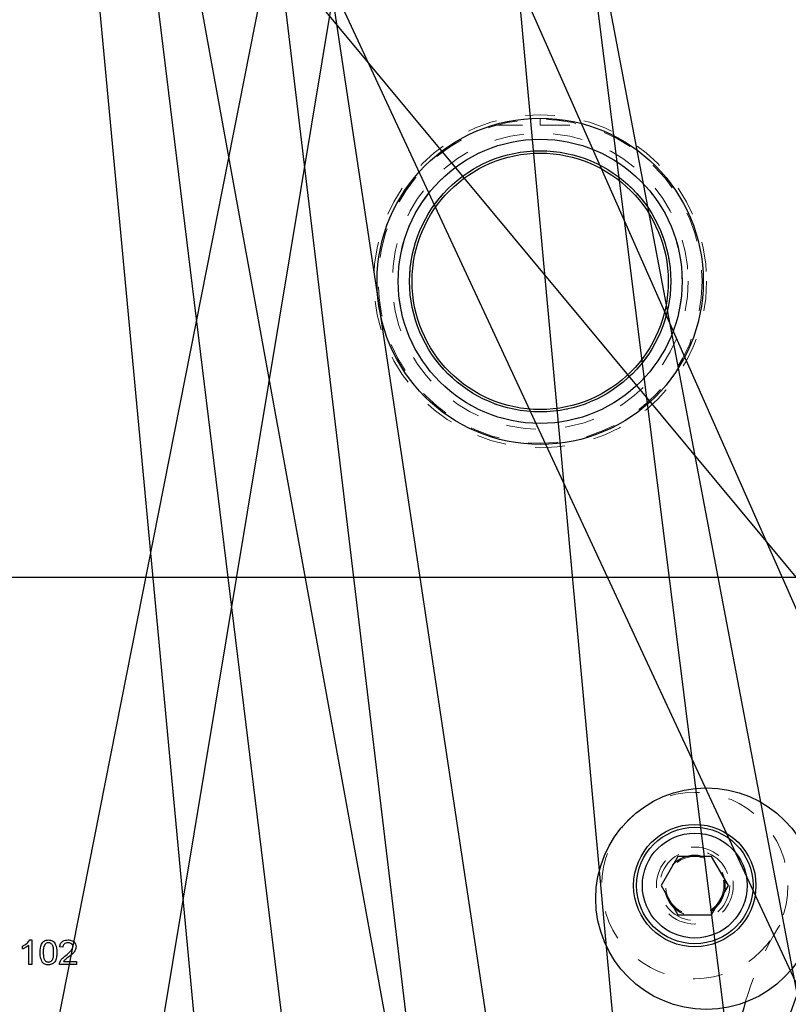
# Model space of a CAD drawing. Header units: inches. Extents: x 1880 to 2363, y -453 to -54.
# Tile 353 of 656: x 2041.67 to 2044.27, y -270.9 to -267.57. Entities that reach past the tile are written whole.
import ezdxf

# ---------------------------------------------------------------- set-up
doc = ezdxf.new("R2010")
doc.units = ezdxf.units.IN
doc.header["$LTSCALE"] = 0.5
doc.header["$MEASUREMENT"] = 0
doc.linetypes.add('HIDDEN', pattern=[0.225, 0.15, -0.075])
for name, color, linetype in [('DIE-M-S', 8, 'Continuous'), ('DIE-M-S3', 8, 'Continuous'), ('DSS-M-S', 53, 'Continuous'), ('SID-M-S', 105, 'Continuous'), ('SVD-M-S', 8, 'Continuous')]:
    doc.layers.add(name, color=color, linetype=linetype)

msp = doc.modelspace()

# ---------------------------------------------------------------- linework, layer by layer
at = {"layer": 'DIE-M-S', "linetype": 'Continuous', "lineweight": 25}
msp.add_line((2036.06679, -269.45862), (2046.18179, -269.45862), dxfattribs=at)
msp.add_circle((2043.43179, -268.45862), 0.55118, dxfattribs=at)
at = {"layer": 'DIE-M-S3', "linetype": 'HIDDEN', "lineweight": 18}
msp.add_circle((2043.43179, -268.45862), 0.5625, dxfattribs=at)
at = {"layer": 'DSS-M-S', "linetype": 'HIDDEN', "lineweight": 18}
for p, q in [((2043.27216, -267.93106), (2043.43179, -267.93106)), ((2043.43179, -267.93106), (2043.43179, -267.90744)), ((2043.43179, -267.93106), (2043.59142, -267.93106))]:
    msp.add_line(p, q, dxfattribs=at)
at = {"layer": 'DSS-M-S', "linetype": 'Continuous', "lineweight": 25}
for p, q in [((2041.70678, -270.68356), (2041.71366, -270.68356)), ((2041.71366, -270.68356), (2041.71366, -270.76689)), ((2041.68161, -270.71424), (2041.68161, -270.70439)), ((2041.70297, -270.76689), (2041.70297, -270.70196)), ((2041.81836, -270.70813), (2041.80767, -270.70706)), ((2041.82051, -270.75621), (2041.8643, -270.75621)), ((2041.8643, -270.75621), (2041.8643, -270.76689)), ((2041.71366, -270.76689), (2041.70297, -270.76689)), ((2041.8643, -270.76689), (2041.80661, -270.76689))]:
    msp.add_line(p, q, dxfattribs=at)
for centre, radius in [((2043.43179, -268.45862), 0.55118), ((2043.43179, -268.45862), 0.47999), ((2043.43179, -268.45862), 0.44122), ((2043.43179, -268.45862), 0.43307), ((2045.18179, -271.20862), 0.94488)]:
    msp.add_circle(centre, radius, dxfattribs=at)
at = {"layer": 'DSS-M-S', "linetype": 'HIDDEN', "lineweight": 18}
for centre, radius in [((2043.43179, -268.45862), 0.54724), ((2043.43179, -268.45862), 0.5), ((2043.43179, -268.45862), 0.47999), ((2043.43179, -268.45862), 0.44122), ((2043.95435, -270.49996), 0.09843)]:
    msp.add_circle(centre, radius, dxfattribs=at)
msp.add_arc((2045.18179, -271.20862), 1.10236, 138.14437, 163.42878, dxfattribs=at)
at = {"layer": 'DSS-M-S', "linetype": 'Continuous', "lineweight": 25}
msp.add_arc((2045.18179, -271.20862), 1.10236, 163.42878, 180, dxfattribs=at)
for points, knots in [([(2041.68161, -270.70439), (2041.6872, -270.70153), (2041.69717, -270.69643), (2041.70385, -270.68749), (2041.70678, -270.68356)], [0, 0, 0, 0, 0.5605712, 1, 1, 1, 1]), ([(2041.74143, -270.72579), (2041.74182, -270.71594), (2041.74231, -270.70362), (2041.75006, -270.69132), (2041.75753, -270.68491), (2041.76487, -270.6841), (2041.76975, -270.68356)], [0, 0, 0, 0, 0.4998369, 0.6254941, 0.7509601, 1, 1, 1, 1]), ([(2041.76963, -270.69317), (2041.76698, -270.69348), (2041.76223, -270.69402), (2041.75891, -270.6974), (2041.75744, -270.69888)], [0, 0, 0, 0, 0.5588864, 1, 1, 1, 1]), ([(2041.78737, -270.72576), (2041.78731, -270.71871), (2041.78722, -270.7099), (2041.78315, -270.70012), (2041.77951, -270.69627), (2041.77488, -270.69358), (2041.77138, -270.69331), (2041.76963, -270.69317)], [0, 0, 0, 0, 0.5000249, 0.6251237, 0.7501853, 0.8750212, 1, 1, 1, 1]), ([(2041.76975, -270.68356), (2041.77461, -270.68412), (2041.78192, -270.68497), (2041.78952, -270.69125), (2041.79686, -270.7038), (2041.79752, -270.71603), (2041.79806, -270.72579)], [0, 0, 0, 0, 0.2493039, 0.374731, 0.5004419, 1, 1, 1, 1]), ([(2041.80767, -270.70706), (2041.80837, -270.70324), (2041.80976, -270.69562), (2041.81763, -270.68757), (2041.82697, -270.68402), (2041.833, -270.68371), (2041.83602, -270.68356)], [0, 0, 0, 0, 0.2799808, 0.5585691, 0.7790103, 1, 1, 1, 1]), ([(2041.83579, -270.69317), (2041.83336, -270.69333), (2041.82852, -270.69363), (2041.82245, -270.69708), (2041.81885, -270.70241), (2041.81852, -270.70622), (2041.81836, -270.70813)], [0, 0, 0, 0, 0.2807168, 0.5601077, 0.7797411, 1, 1, 1, 1]), ([(2041.85255, -270.70673), (2041.85218, -270.70449), (2041.85145, -270.7), (2041.84512, -270.69426), (2041.83932, -270.69358), (2041.83579, -270.69317)], [0, 0, 0, 0, 0.27949721, 0.56035746, 1, 1, 1, 1]), ([(2041.83602, -270.68356), (2041.83977, -270.6838), (2041.84726, -270.68427), (2041.85646, -270.68976), (2041.86232, -270.69773), (2041.86293, -270.70362), (2041.86323, -270.70656)], [0, 0, 0, 0, 0.2807042, 0.5600608, 0.7800099, 1, 1, 1, 1]), ([(2041.70297, -270.70196), (2041.69926, -270.70473), (2041.69262, -270.70969), (2041.68497, -270.71285), (2041.68161, -270.71424)], [0, 0, 0, 0, 0.5596689, 1, 1, 1, 1]), ([(2041.75001, -270.75993), (2041.74701, -270.75391), (2041.74162, -270.74312), (2041.74149, -270.73111), (2041.74143, -270.72579)], [0, 0, 0, 0, 0.5578599, 1, 1, 1, 1]), ([(2041.75744, -270.69888), (2041.75553, -270.70371), (2041.75209, -270.71237), (2041.75211, -270.72165), (2041.75212, -270.72576)], [0, 0, 0, 0, 0.5577404, 1, 1, 1, 1]), ([(2041.75212, -270.72576), (2041.75219, -270.73278), (2041.75228, -270.74156), (2041.75624, -270.75138), (2041.75992, -270.75517), (2041.7645, -270.7579), (2041.768, -270.7582), (2041.76975, -270.75835)], [0, 0, 0, 0, 0.5000428, 0.6251453, 0.7501671, 0.8750828, 1, 1, 1, 1]), ([(2041.76975, -270.75835), (2041.77149, -270.75819), (2041.77498, -270.75788), (2041.77957, -270.75517), (2041.78322, -270.75135), (2041.78723, -270.74157), (2041.78731, -270.73279), (2041.78737, -270.72576)], [0, 0, 0, 0, 0.1248849, 0.2497884, 0.374806, 0.4999379, 1, 1, 1, 1]), ([(2041.79806, -270.72579), (2041.79767, -270.73564), (2041.79719, -270.74796), (2041.78943, -270.76023), (2041.78197, -270.76665), (2041.77463, -270.76744), (2041.76975, -270.76796)], [0, 0, 0, 0, 0.4997948, 0.6254512, 0.7509263, 1, 1, 1, 1]), ([(2041.82837, -270.73589), (2041.83398, -270.73134), (2041.84179, -270.72499), (2041.8508, -270.71522), (2041.85197, -270.70955), (2041.85255, -270.70673)], [0, 0, 0, 0, 0.5615701, 0.7817706, 1, 1, 1, 1]), ([(2041.86323, -270.70656), (2041.86259, -270.71062), (2041.86131, -270.71876), (2041.85169, -270.7302), (2041.8436, -270.73675), (2041.83866, -270.74075)], [0, 0, 0, 0, 0.2784374, 0.5586275, 1, 1, 1, 1]), ([(2041.76975, -270.76796), (2041.76555, -270.76764), (2041.75805, -270.76706), (2041.75247, -270.76211), (2041.75001, -270.75993)], [0, 0, 0, 0, 0.55994243, 1, 1, 1, 1]), ([(2041.80661, -270.76689), (2041.80664, -270.76549), (2041.8067, -270.76297), (2041.80747, -270.76058), (2041.80781, -270.75953)], [0, 0, 0, 0, 0.5598885, 1, 1, 1, 1]), ([(2041.80781, -270.75953), (2041.80938, -270.75628), (2041.81197, -270.75091), (2041.81762, -270.74482), (2041.82283, -270.74016), (2041.82652, -270.73731), (2041.82837, -270.73589)], [0, 0, 0, 0, 0.3392958, 0.5594471, 0.7796969, 1, 1, 1, 1]), ([(2041.83866, -270.74075), (2041.83652, -270.74241), (2041.83299, -270.74514), (2041.82812, -270.749), (2041.82397, -270.75224), (2041.82167, -270.75489), (2041.82051, -270.75621)], [0, 0, 0, 0, 0.3400866, 0.5601427, 0.7801586, 1, 1, 1, 1])]:
    msp.add_open_spline(points, degree=3, knots=knots, dxfattribs=at)
at = {"layer": 'SID-M-S'}
for p, q in [((2036.43968, -260.00322), (2048.11871, -274.06005)), ((2041.97602, -265.83997), (2045.78647, -274.03358)), ((2042.64883, -265.84118), (2046.27277, -274.03209)), ((2041.79638, -265.98705), (2042.55053, -274.01648)), ((2042.50506, -266.01109), (2043.80204, -274.61017)), ((2042.03476, -266.15343), (2043.46816, -274.01876)), ((2042.4203, -266.27705), (2043.41603, -274.60937)), ((2041.99519, -266.34347), (2043.00541, -274.60944)), ((2042.57657, -267.03667), (2041.19776, -274.01929)), ((2042.80625, -267.03752), (2041.64766, -274.01824)), ((2043.56373, -267.03841), (2044.44015, -274.01714)), ((2043.57336, -267.03689), (2044.89761, -274.01901)), ((2043.32106, -267.06897), (2043.95896, -274.01645))]:
    msp.add_line(p, q, dxfattribs=at)
at = {"layer": 'SVD-M-S', "linetype": 'Continuous', "lineweight": 25}
for p, q in [((2043.89753, -270.40154), (2043.8407, -270.49996)), ((2043.89753, -270.40154), (2043.8407, -270.49996)), ((2044.01118, -270.40154), (2043.89753, -270.40154)), ((2044.01118, -270.40154), (2043.89753, -270.40154)), ((2044.06801, -270.49996), (2044.01118, -270.40154)), ((2044.06801, -270.49996), (2044.01118, -270.40154)), ((2043.8407, -270.49996), (2043.89753, -270.59839)), ((2043.8407, -270.49996), (2043.89753, -270.59839)), ((2044.01118, -270.59839), (2044.06801, -270.49996)), ((2044.01118, -270.59839), (2044.06801, -270.49996)), ((2043.89753, -270.59839), (2044.01118, -270.59839)), ((2043.89753, -270.59839), (2044.01118, -270.59839))]:
    msp.add_line(p, q, dxfattribs=at)
for centre, radius in [((2043.99352, -270.54416), 0.37402), ((2043.95435, -270.49996), 0.20669), ((2043.95435, -270.49996), 0.19685), ((2043.95435, -270.49996), 0.19685), ((2043.95435, -270.49996), 0.17717), ((2043.95435, -270.49996), 0.17717)]:
    msp.add_circle(centre, radius, dxfattribs=at)
at = {"layer": 'SVD-M-S', "linetype": 'HIDDEN', "lineweight": 18}
for radius in [0.31496, 0.12992, 0.11811, 0.11811, 0.10289, 0.10289, 0.10262, 0.10262, 0.1021, 0.1021]:
    msp.add_circle((2043.95435, -270.49996), radius, dxfattribs=at)

doc.saveas('drawing.dxf')
